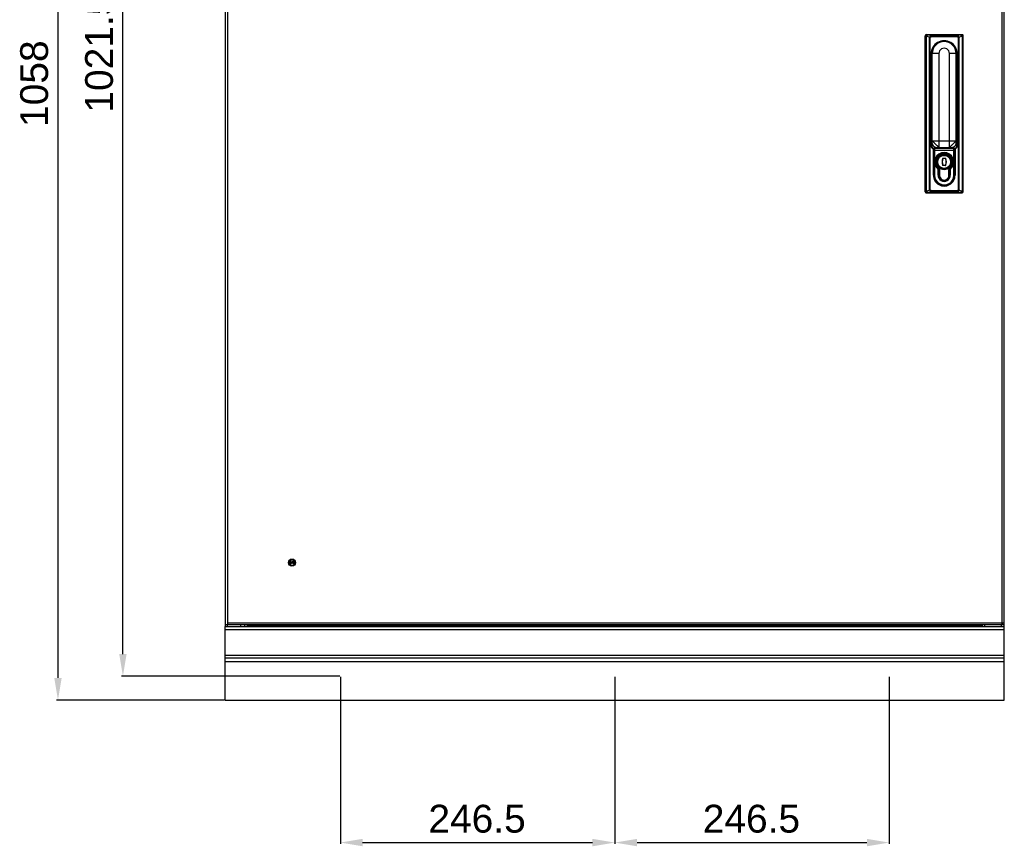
# Model space of a CAD drawing. Header units: millimetres. Extents: x 1117 to 38156, y -1945 to 7303.
# Tile 678 of 831: x 25082 to 25967, y 745 to 1487. Entities that reach past the tile are written whole.
import ezdxf

# ---------------------------------------------------------------- set-up
doc = ezdxf.new("R2010")
doc.units = ezdxf.units.MM
doc.styles.get("Standard").update_dxf_attribs({"font": 'arial.ttf'})
doc.dimstyles.new('ISO-25', dxfattribs={"dimtxt": 2.5, "dimasz": 2.5, "dimexe": 1.25, "dimexo": 0.625, "dimtad": 1, "dimtxsty": 'Standard', "dimcen": 2.5, "dimadec": 0, "dimazin": 0, "dimtfac": 1, "dimtmove": 0, "dimatfit": 3, "dimfxl": 0, "dimarcsym": 0})

# ---------------------------------------------------------------- blocks, each defined once
blk = doc.blocks.new('*D137')
at = {"color": 0, "linetype": 'Continuous', "lineweight": -2}
for p, q in [((25370.54, 896.84), (25370.54, 746.93)), ((25617.04, 896.84), (25617.04, 746.93)), ((25390.54, 748.18), (25597.04, 748.18))]:
    blk.add_line(p, q, dxfattribs=at)
at = {"color": 0, "linetype": 'Continuous'}
for points in [[(25390.54, 751.51), (25390.54, 744.84), (25370.54, 748.18)], [(25597.04, 751.51), (25597.04, 744.84), (25617.04, 748.18)]]:
    blk.add_solid(points, dxfattribs=at)
at = {"layer": 'Defpoints', "color": 0, "linetype": 'Continuous'}
for p in [(25370.54, 897.46), (25617.04, 897.46), (25617.04, 748.18)]:
    blk.add_point(p, dxfattribs=at)
at = {"color": 0, "linetype": 'Continuous', "insert": (25493.34, 782.13), "char_height": 25, "width": 77.1094, "attachment_point": 2, "line_spacing_factor": 0.9}
blk.add_mtext('246.5', dxfattribs=at)
blk = doc.blocks.new('*D138')
at = {"color": 0, "linetype": 'Continuous', "lineweight": -2}
for p, q in [((25617.04, 896.84), (25617.04, 746.93)), ((25863.54, 896.84), (25863.54, 746.93)), ((25637.04, 748.18), (25843.54, 748.18))]:
    blk.add_line(p, q, dxfattribs=at)
at = {"color": 0, "linetype": 'Continuous'}
for points in [[(25637.04, 751.51), (25637.04, 744.84), (25617.04, 748.18)], [(25843.54, 751.51), (25843.54, 744.84), (25863.54, 748.18)]]:
    blk.add_solid(points, dxfattribs=at)
at = {"layer": 'Defpoints', "color": 0, "linetype": 'Continuous'}
for p in [(25617.04, 897.46), (25863.54, 897.46), (25863.54, 748.18)]:
    blk.add_point(p, dxfattribs=at)
at = {"color": 0, "linetype": 'Continuous', "insert": (25739.84, 782.13), "char_height": 25, "width": 77.1094, "attachment_point": 2, "line_spacing_factor": 0.9}
blk.add_mtext('246.5', dxfattribs=at)
blk = doc.blocks.new('*D139')
at = {"color": 0, "linetype": 'Continuous', "lineweight": -2}
for p, q in [((25369.92, 1919.01), (25173.92, 1919.01)), ((25175.17, 917.46), (25175.17, 1899.01)), ((25369.92, 897.46), (25173.92, 897.46))]:
    blk.add_line(p, q, dxfattribs=at)
at = {"color": 0, "linetype": 'Continuous'}
for points in [[(25171.83, 1899.01), (25178.5, 1899.01), (25175.17, 1919.01)], [(25171.83, 917.46), (25178.5, 917.46), (25175.17, 897.46)]]:
    blk.add_solid(points, dxfattribs=at)
at = {"layer": 'Defpoints', "color": 0, "linetype": 'Continuous'}
for p in [(25175.17, 1919.01), (25370.54, 1919.01), (25370.54, 897.46)]:
    blk.add_point(p, dxfattribs=at)
at = {"color": 0, "linetype": 'Continuous', "insert": (25141.21, 1466.61), "char_height": 25, "width": 107.9531, "attachment_point": 2, "rotation": 90, "line_spacing_factor": 0.9}
blk.add_mtext('1021.55', dxfattribs=at)
blk = doc.blocks.new('*D140')
at = {"color": 0, "linetype": 'Continuous', "lineweight": -2}
for p, q in [((25296.42, 1934.01), (25115.57, 1934.01)), ((25116.82, 1914.01), (25116.82, 896.01)), ((25266.42, 876.01), (25115.57, 876.01))]:
    blk.add_line(p, q, dxfattribs=at)
at = {"color": 0, "linetype": 'Continuous'}
for points in [[(25113.49, 1914.01), (25120.16, 1914.01), (25116.82, 1934.01)], [(25113.49, 896.01), (25120.16, 896.01), (25116.82, 876.01)]]:
    blk.add_solid(points, dxfattribs=at)
at = {"layer": 'Defpoints', "color": 0, "linetype": 'Continuous'}
for p in [(25297.04, 1934.01), (25116.82, 876.01), (25267.04, 876.01)]:
    blk.add_point(p, dxfattribs=at)
at = {"color": 0, "linetype": 'Continuous', "insert": (25082.87, 1429.48), "char_height": 25, "width": 61.6875, "attachment_point": 2, "rotation": 90, "line_spacing_factor": 0.9}
blk.add_mtext('1058', dxfattribs=at)

msp = doc.modelspace()

# ---------------------------------------------------------------- linework, layer by layer
at = {"color": 7, "linetype": 'Continuous'}
for p, q in [((25267.045, 1861.51), (25267.045, 943.51)), ((25269.045, 1861.51), (25269.045, 943.51)), ((25965.045, 943.51), (25965.045, 1861.51)), ((25967.045, 943.51), (25967.045, 1861.51)), ((25896.045, 1332.51), (25896.045, 1472.51)), ((25896.045, 1472.311), (25896.694, 1472.311)), ((25896.694, 1472.311), (25896.694, 1332.709)), ((25896.694, 1472.311), (25899.875, 1471.118)), ((25897.045, 1473.51), (25929.045, 1473.51)), ((25898.751, 1473.51), (25898.751, 1473.217)), ((25927.339, 1473.217), (25898.751, 1473.217)), ((25901.189, 1472.303), (25898.751, 1473.217)), ((25899.875, 1333.902), (25899.875, 1471.118)), ((25899.875, 1471.118), (25900.226, 1471.118)), ((25900.226, 1471.118), (25900.226, 1333.902)), ((25901.189, 1472.303), (25901.189, 1471.596)), ((25901.189, 1472.303), (25924.901, 1472.303)), ((25924.901, 1471.596), (25901.189, 1471.596)), ((25927.339, 1473.217), (25924.901, 1472.303)), ((25924.901, 1471.596), (25924.901, 1472.303)), ((25925.864, 1333.902), (25925.864, 1471.118)), ((25926.215, 1471.118), (25925.864, 1471.118)), ((25926.215, 1471.118), (25929.396, 1472.311)), ((25926.215, 1471.118), (25926.215, 1333.902)), ((25927.339, 1473.51), (25927.339, 1473.217)), ((25929.396, 1332.709), (25929.396, 1472.311)), ((25930.045, 1472.311), (25929.396, 1472.311)), ((25930.045, 1332.51), (25930.045, 1472.51)), ((25901.295, 1373.51), (25901.295, 1456.26)), ((25901.795, 1456.26), (25901.295, 1456.26)), ((25901.795, 1456.26), (25901.795, 1373.51)), ((25902.295, 1375.867), (25902.295, 1456.51)), ((25908.295, 1456.51), (25902.295, 1456.51)), ((25908.295, 1456.509), (25908.295, 1372.26)), ((25923.795, 1456.51), (25917.795, 1456.51)), ((25917.795, 1372.26), (25917.795, 1456.51)), ((25923.795, 1375.867), (25923.795, 1456.51)), ((25924.795, 1456.26), (25924.295, 1456.26)), ((25924.295, 1373.51), (25924.295, 1456.26)), ((25924.795, 1456.26), (25924.795, 1373.51)), ((25901.795, 1392.812), (25902.295, 1392.812)), ((25902.295, 1389.94), (25901.795, 1389.94)), ((25923.795, 1392.812), (25924.295, 1392.812)), ((25924.295, 1389.94), (25923.795, 1389.94)), ((25901.795, 1383.037), (25902.295, 1383.037)), ((25923.795, 1383.037), (25924.295, 1383.037)), ((25901.295, 1373.51), (25901.795, 1373.51)), ((25902.295, 1378.26), (25923.795, 1378.26)), ((25903.795, 1371.51), (25922.295, 1371.51)), ((25903.795, 1371.51), (25903.795, 1347.26)), ((25904.395, 1371.51), (25904.395, 1347.26)), ((25905.921, 1372.26), (25920.169, 1372.26)), ((25921.695, 1347.26), (25921.695, 1371.51)), ((25922.295, 1347.26), (25922.295, 1371.51)), ((25924.295, 1373.51), (25924.795, 1373.51)), ((25903.295, 1347.26), (25903.295, 1371.06)), ((25903.895, 1347.26), (25903.895, 1371.01)), ((25922.195, 1369.51), (25903.895, 1369.51)), ((25911.939, 1362.46), (25914.151, 1362.46)), ((25911.939, 1362.46), (25911.939, 1362.26)), ((25914.151, 1362.26), (25914.151, 1362.46)), ((25922.195, 1347.26), (25922.195, 1371.01)), ((25922.795, 1371.06), (25922.795, 1347.26)), ((25907.445, 1353.547), (25907.095, 1353.19)), ((25907.585, 1353.69), (25907.935, 1354.047)), ((25911.559, 1356.336), (25911.749, 1356.398)), ((25914.151, 1362.26), (25911.939, 1362.26)), ((25911.939, 1356.26), (25914.151, 1356.26)), ((25911.939, 1356.26), (25911.939, 1356.06)), ((25914.151, 1356.06), (25911.939, 1356.06)), ((25914.151, 1356.06), (25914.151, 1356.26)), ((25914.531, 1362.184), (25914.341, 1362.122)), ((25918.505, 1353.69), (25918.155, 1354.047)), ((25918.645, 1353.547), (25918.995, 1353.19)), ((25903.295, 1347.26), (25903.795, 1347.26)), ((25903.895, 1347.26), (25904.395, 1347.26)), ((25908.045, 1352.118), (25907.545, 1352.118)), ((25907.545, 1347.26), (25907.545, 1352.118)), ((25907.545, 1347.26), (25908.045, 1347.26)), ((25908.045, 1352.118), (25908.045, 1347.26)), ((25908.745, 1352.118), (25908.245, 1352.118)), ((25908.245, 1347.26), (25908.245, 1352.118)), ((25908.245, 1347.26), (25908.745, 1347.26)), ((25908.745, 1352.118), (25908.745, 1347.26)), ((25917.845, 1352.118), (25917.345, 1352.118)), ((25917.345, 1347.26), (25917.345, 1352.118)), ((25917.345, 1347.26), (25917.845, 1347.26)), ((25917.845, 1352.118), (25917.845, 1347.26)), ((25918.545, 1352.118), (25918.045, 1352.118)), ((25918.045, 1347.26), (25918.045, 1352.118)), ((25918.045, 1347.26), (25918.545, 1347.26)), ((25918.545, 1352.118), (25918.545, 1347.26)), ((25921.695, 1347.26), (25922.195, 1347.26)), ((25922.295, 1347.26), (25922.795, 1347.26)), ((25896.045, 1332.709), (25896.694, 1332.709)), ((25899.875, 1333.902), (25896.694, 1332.709)), ((25897.045, 1331.51), (25929.045, 1331.51)), ((25898.751, 1331.803), (25901.189, 1332.717)), ((25898.751, 1331.803), (25927.339, 1331.803)), ((25898.751, 1331.51), (25898.751, 1331.803)), ((25899.875, 1333.902), (25900.226, 1333.902)), ((25901.189, 1333.424), (25924.901, 1333.424)), ((25901.189, 1333.424), (25901.189, 1332.717)), ((25924.901, 1332.717), (25901.189, 1332.717)), ((25924.901, 1332.717), (25924.901, 1333.424)), ((25924.901, 1332.717), (25927.339, 1331.803)), ((25926.215, 1333.902), (25925.864, 1333.902)), ((25929.396, 1332.709), (25926.215, 1333.902)), ((25927.339, 1331.51), (25927.339, 1331.803)), ((25930.045, 1332.709), (25929.396, 1332.709)), ((25324.845, 1000.146), (25324.767, 999.947)), ((25324.767, 999.788), (25324.767, 999.947)), ((25324.767, 999.788), (25324.845, 999.589)), ((25324.962, 1000.306), (25324.845, 1000.146)), ((25325.157, 1000.425), (25324.962, 1000.306)), ((25324.962, 999.908), (25325.001, 1000.027)), ((25324.962, 999.908), (25324.962, 999.828)), ((25325.001, 999.709), (25324.962, 999.828)), ((25325.001, 1000.027), (25325.079, 1000.146)), ((25325.079, 999.589), (25325.001, 999.709)), ((25325.079, 1000.146), (25325.196, 1000.226)), ((25325.352, 1000.465), (25325.157, 1000.425)), ((25325.196, 1000.226), (25325.352, 1000.266)), ((25325.352, 1000.465), (25325.585, 1000.465)), ((25325.585, 1000.266), (25325.352, 1000.266)), ((25325.78, 1000.425), (25325.585, 1000.465)), ((25325.585, 1000.266), (25325.741, 1000.226)), ((25325.741, 1000.226), (25325.858, 1000.146)), ((25325.897, 999.629), (25325.741, 999.51)), ((25325.975, 1000.306), (25325.78, 1000.425)), ((25325.858, 1000.146), (25325.936, 999.987)), ((25325.897, 999.629), (25326.17, 999.629)), ((25326.17, 999.987), (25325.936, 999.987)), ((25326.092, 1000.146), (25325.975, 1000.306)), ((25326.17, 999.987), (25326.092, 1000.146)), ((25326.17, 999.629), (25326.17, 998.595)), ((25326.482, 998.595), (25326.482, 1000.465)), ((25326.482, 1000.465), (25326.715, 1000.465)), ((25326.715, 1000.465), (25326.715, 998.993)), ((25327.261, 1000.465), (25326.715, 998.993)), ((25326.832, 998.595), (25327.417, 1000.266)), ((25327.261, 1000.465), (25327.572, 1000.465)), ((25327.417, 1000.266), (25328.001, 998.595)), ((25328.118, 998.993), (25327.572, 1000.465)), ((25328.118, 998.993), (25328.118, 1000.465)), ((25328.118, 1000.465), (25328.352, 1000.465)), ((25328.352, 1000.465), (25328.352, 998.595)), ((25324.845, 999.589), (25324.962, 999.43)), ((25324.845, 998.595), (25324.845, 998.794)), ((25324.845, 998.794), (25325.975, 998.794)), ((25326.17, 998.595), (25324.845, 998.595)), ((25324.962, 999.43), (25325.157, 999.311)), ((25325.196, 999.51), (25325.079, 999.589)), ((25325.157, 999.311), (25325.352, 999.271)), ((25325.352, 999.47), (25325.196, 999.51)), ((25325.352, 999.47), (25325.585, 999.47)), ((25325.585, 999.271), (25325.352, 999.271)), ((25325.741, 999.51), (25325.585, 999.47)), ((25325.585, 999.271), (25325.78, 999.311)), ((25325.78, 999.311), (25325.975, 999.43)), ((25325.975, 998.794), (25325.975, 999.43)), ((25326.832, 998.595), (25326.482, 998.595)), ((25328.352, 998.595), (25328.001, 998.595)), ((25267.045, 943.51), (25267.045, 942.01)), ((25965.045, 943.51), (25267.045, 943.51)), ((25267.045, 876.01), (25267.045, 942.01)), ((25267.045, 942.01), (25967.045, 942.01)), ((25267.045, 939.51), (25967.045, 939.51)), ((25269.045, 945.51), (25967.045, 945.51)), ((25269.045, 942.01), (25269.045, 943.51)), ((25281.045, 942.01), (25281.045, 943.51)), ((25284.545, 943.51), (25284.545, 942.01)), ((25287.045, 942.058), (25287.045, 943.51)), ((25947.045, 942.51), (25287.045, 942.51)), ((25947.045, 943.51), (25947.045, 942.058)), ((25949.545, 942.01), (25949.545, 943.51)), ((25964.545, 942.01), (25964.545, 943.51)), ((25965.545, 943.51), (25965.545, 945.51)), ((25967.045, 943.51), (25965.545, 943.51)), ((25967.045, 942.01), (25967.045, 943.51)), ((25967.045, 876.01), (25967.045, 942.01)), ((25267.045, 916.51), (25967.045, 916.51)), ((25267.045, 914.01), (25967.045, 914.01)), ((25967.045, 910.51), (25267.045, 910.51)), ((25267.045, 876.01), (25967.045, 876.01))]:
    msp.add_line(p, q, dxfattribs=at)
for points in [[(25902.295, 1375.867), (25902.393, 1375.026), (25902.669, 1374.231), (25903.101, 1373.555), (25903.678, 1372.995), (25904.372, 1372.583), (25905.181, 1372.331), (25905.921, 1372.26)], [(25920.169, 1372.26), (25920.919, 1372.333), (25921.726, 1372.587), (25922.418, 1373), (25922.993, 1373.559), (25923.425, 1374.24), (25923.7, 1375.036), (25923.795, 1375.867)]]:
    msp.add_lwpolyline(points, dxfattribs=at)
for centre, radius in [((25913.045, 1359.26), 7), ((25913.045, 1359.26), 6.5), ((25913.045, 1359.26), 6.3), ((25913.045, 1359.26), 5.8), ((25327.045, 999.51), 3.2), ((25327.045, 999.51), 2.5)]:
    msp.add_circle(centre, radius, dxfattribs=at)
for centre, radius, start, end in [((25897.045, 1472.51), 1, 89.999995, 180), ((25896.992, 1468.35), 4.342, 93.096576, 95.477987), ((25908.922, 1470.422), 12.373, 169.460873, 171.219142), ((25929.045, 1472.51), 1, 359.999969, 90), ((25926.188, 1472.523), 3.148, 2.955345, 5.352759), ((25917.157, 1470.42), 12.384, 8.781652, 10.538234), ((25913.045, 1456.26), 11.75, 359.999918, 180), ((25913.045, 1456.26), 11.25, 0, 180), ((25913.045, 1456.51), 10.75, 0, 179.999787), ((25913.045, 1456.51), 4.75, 359.998145, 180.008565), ((25903.795, 1373.51), 2.5, 180.004447, 258.462356), ((25903.795, 1373.51), 2, 180, 270), ((25904.395, 1371.01), 0.5, 90, 180.000247), ((25921.695, 1371.01), 0.5, 359.999753, 90), ((25922.295, 1373.51), 2, 270, 0), ((25922.295, 1373.51), 2.5, 281.537602, 359.999993), ((25913.045, 1359.26), 8.5, 314.427004, 225.572996), ((25913.045, 1359.26), 8, 314.427004, 225.572996), ((25913.045, 1359.26), 7.8, 314.427004, 225.572996), ((25913.045, 1359.26), 7.3, 314.427004, 225.572996), ((25911.939, 1362.06), 0.4, 89.978699, 161.871932), ((25914.151, 1362.06), 0.4, 18.1027, 90), ((25906.045, 1352.118), 2, 0, 45.572996), ((25906.045, 1352.118), 2.2, 0, 45.572996), ((25906.045, 1352.118), 2.7, 359.999565, 45.572996), ((25920.545, 1359.26), 9.45, 161.972927, 198.026408), ((25920.545, 1359.26), 9.25, 161.977391, 198.022609), ((25911.939, 1356.46), 0.4, 198.112356, 270), ((25911.939, 1362.06), 0.2, 90, 161.977391), ((25911.939, 1356.46), 0.2, 198.022612, 270), ((25914.151, 1362.06), 0.2, 18.022612, 90), ((25914.151, 1356.46), 0.2, 270, 341.977391), ((25914.151, 1356.46), 0.4, 269.977515, 341.893395), ((25905.545, 1359.26), 9.25, 341.977391, 18.022609), ((25905.545, 1359.26), 9.45, 341.973835, 18.025999), ((25920.045, 1352.118), 2.7, 134.427004, 180.000435), ((25920.045, 1352.118), 2.2, 134.427004, 180), ((25920.045, 1352.118), 2, 134.427004, 180), ((25913.045, 1347.26), 9.75, 180, 0.00029), ((25913.045, 1347.26), 9.25, 180, 0), ((25913.045, 1347.26), 9.15, 180, 0), ((25913.045, 1347.26), 8.65, 179.999673, 0), ((25906.045, 1352.118), 1.5, 359.997837, 45.572996), ((25913.045, 1347.26), 5.5, 180, 0.001144), ((25913.045, 1347.26), 5, 180, 0), ((25913.045, 1347.26), 4.8, 180, 0), ((25913.045, 1347.26), 4.3, 179.998669, 0), ((25920.045, 1352.118), 1.5, 134.427004, 180.002147), ((25897.045, 1332.51), 1, 179.999969, 270), ((25908.933, 1334.6), 12.384, 188.781652, 190.538234), ((25899.902, 1332.497), 3.148, 182.955358, 185.352759), ((25929.045, 1332.51), 1, 270.000029, 0), ((25917.169, 1334.598), 12.373, 349.460581, 351.218847)]:
    msp.add_arc(centre, radius, start, end, dxfattribs=at)
for points, knots in [([(25896.045, 1472.51), (25896.045, 1472.529), (25896.096, 1472.575), (25896.271, 1472.633), (25896.445, 1472.659), (25896.578, 1472.672)], [0, 0, 0, 0, 0.1022097, 0.3026806, 1, 1, 1, 1]), ([(25897.045, 1473.51), (25897.008, 1473.51), (25896.915, 1473.435), (25896.805, 1473.154), (25896.768, 1472.885), (25896.758, 1472.685)], [0, 0, 0, 0, 0.1230202, 0.3413994, 1, 1, 1, 1]), ([(25896.758, 1472.685), (25896.921, 1472.732), (25897.583, 1472.92), (25898.248, 1473.095), (25898.751, 1473.217)], [0, 0, 0, 0, 0.2475817, 1, 1, 1, 1]), ([(25899.875, 1471.118), (25899.899, 1471.273), (25900.01, 1471.578), (25900.439, 1472.046), (25900.889, 1472.231), (25901.189, 1472.303)], [0, 0, 0, 0, 0.2527921, 0.5047237, 1, 1, 1, 1]), ([(25900.226, 1471.118), (25900.226, 1471.203), (25900.303, 1471.388), (25900.566, 1471.522), (25900.866, 1471.585), (25901.08, 1471.596), (25901.189, 1471.596)], [0, 0, 0, 0, 0.2177947, 0.4576125, 0.7221358, 1, 1, 1, 1]), ([(25926.215, 1471.118), (25926.191, 1471.273), (25926.079, 1471.578), (25925.651, 1472.046), (25925.201, 1472.231), (25924.901, 1472.303)], [0, 0, 0, 0, 0.2527996, 0.5047176, 1, 1, 1, 1]), ([(25924.901, 1471.596), (25925.01, 1471.596), (25925.224, 1471.585), (25925.524, 1471.522), (25925.787, 1471.388), (25925.864, 1471.203), (25925.864, 1471.118)], [0, 0, 0, 0, 0.2778907, 0.5424291, 0.7822424, 1, 1, 1, 1]), ([(25927.339, 1473.217), (25927.842, 1473.095), (25928.507, 1472.92), (25929.169, 1472.732), (25929.332, 1472.685)], [0, 0, 0, 0, 0.7524669, 1, 1, 1, 1]), ([(25929.045, 1473.51), (25929.129, 1473.51), (25929.28, 1473.213), (25929.307, 1472.988), (25929.323, 1472.816)], [0, 0, 0, 0, 0.3286901, 1, 1, 1, 1]), ([(25930.045, 1472.51), (25930.045, 1472.535), (25929.967, 1472.589), (25929.739, 1472.651), (25929.505, 1472.676), (25929.332, 1472.685)], [0, 0, 0, 0, 0.101612, 0.3092114, 1, 1, 1, 1]), ([(25902.295, 1378.26), (25902.295, 1378.252), (25902.322, 1378.23), (25902.357, 1378.179), (25902.432, 1378.102), (25902.528, 1377.998), (25902.652, 1377.868), (25902.865, 1377.646), (25903.187, 1377.315), (25903.63, 1376.863), (25904.136, 1376.351), (25904.685, 1375.797), (25905.258, 1375.223), (25905.832, 1374.65), (25906.386, 1374.101), (25906.898, 1373.595), (25907.35, 1373.152), (25907.681, 1372.83), (25907.903, 1372.617), (25908.033, 1372.493), (25908.137, 1372.397), (25908.213, 1372.323), (25908.262, 1372.285), (25908.286, 1372.26), (25908.295, 1372.26)], [0, 0, 0, 0, 0.0029416, 0.0106892, 0.0230626, 0.0399149, 0.0611136, 0.0864715, 0.1486746, 0.2241689, 0.3100922, 0.4032015, 0.4999687, 0.596737, 0.6898482, 0.7757775, 0.8512712, 0.91348, 0.938856, 0.9600818, 0.9769323, 0.989197, 0.9968187, 1, 1, 1, 1]), ([(25902.295, 1375.867), (25902.295, 1375.669), (25902.371, 1375.245), (25902.693, 1374.381), (25903.434, 1373.39), (25904.426, 1372.652), (25905.292, 1372.328), (25905.72, 1372.26), (25905.921, 1372.26)], [0, 0, 0, 0, 0.1076685, 0.2312164, 0.4993579, 0.76734, 0.8905439, 1, 1, 1, 1]), ([(25903.795, 1371.51), (25903.779, 1371.494), (25903.619, 1371.336), (25903.451, 1371.188), (25903.295, 1371.06)], [0, 0, 0, 0, 0.1034376, 1, 1, 1, 1]), ([(25923.795, 1378.26), (25923.795, 1378.252), (25923.768, 1378.23), (25923.733, 1378.179), (25923.658, 1378.102), (25923.562, 1377.998), (25923.438, 1377.868), (25923.225, 1377.646), (25922.903, 1377.315), (25922.46, 1376.863), (25921.954, 1376.351), (25921.405, 1375.797), (25920.832, 1375.223), (25920.258, 1374.65), (25919.704, 1374.101), (25919.191, 1373.595), (25918.74, 1373.152), (25918.409, 1372.83), (25918.187, 1372.617), (25918.057, 1372.493), (25917.953, 1372.397), (25917.877, 1372.323), (25917.828, 1372.285), (25917.804, 1372.26), (25917.795, 1372.26)], [0, 0, 0, 0, 0.0029415, 0.0106892, 0.0230631, 0.0399159, 0.0611145, 0.0864726, 0.1486761, 0.2241754, 0.310104, 0.4032156, 0.4999858, 0.5967524, 0.6898586, 0.7757845, 0.8512754, 0.913482, 0.9388575, 0.9600833, 0.9769334, 0.9891962, 0.9968171, 1, 1, 1, 1]), ([(25920.169, 1372.26), (25920.37, 1372.26), (25920.797, 1372.329), (25921.664, 1372.651), (25922.463, 1373.245), (25923.105, 1373.997), (25923.488, 1374.616), (25923.717, 1375.246), (25923.795, 1375.67), (25923.795, 1375.867)], [0, 0, 0, 0, 0.1092557, 0.2324365, 0.5001773, 0.6372556, 0.7688248, 0.8928543, 1, 1, 1, 1]), ([(25922.295, 1371.51), (25922.311, 1371.494), (25922.471, 1371.336), (25922.639, 1371.188), (25922.795, 1371.06)], [0, 0, 0, 0, 0.1034443, 1, 1, 1, 1]), ([(25911.749, 1362.122), (25911.75, 1362.127), (25911.717, 1362.126), (25911.691, 1362.145), (25911.626, 1362.161), (25911.583, 1362.177), (25911.559, 1362.185)], [0, 0, 0, 0, 0.0763098, 0.2928065, 0.6178098, 1, 1, 1, 1]), ([(25914.341, 1356.398), (25914.34, 1356.393), (25914.373, 1356.394), (25914.399, 1356.375), (25914.464, 1356.359), (25914.507, 1356.343), (25914.531, 1356.335)], [0, 0, 0, 0, 0.0763124, 0.2928081, 0.6178104, 1, 1, 1, 1]), ([(25896.045, 1332.51), (25896.045, 1332.484), (25896.124, 1332.431), (25896.351, 1332.369), (25896.585, 1332.344), (25896.758, 1332.335)], [0, 0, 0, 0, 0.1017655, 0.3096818, 1, 1, 1, 1]), ([(25898.751, 1331.803), (25898.248, 1331.925), (25897.583, 1332.1), (25896.921, 1332.288), (25896.758, 1332.335)], [0, 0, 0, 0, 0.7524669, 1, 1, 1, 1]), ([(25897.045, 1331.51), (25896.961, 1331.51), (25896.81, 1331.807), (25896.783, 1332.032), (25896.767, 1332.203)], [0, 0, 0, 0, 0.3286893, 1, 1, 1, 1]), ([(25899.875, 1333.902), (25899.899, 1333.746), (25900.011, 1333.442), (25900.439, 1332.974), (25900.889, 1332.789), (25901.189, 1332.717)], [0, 0, 0, 0, 0.2527996, 0.5047176, 1, 1, 1, 1]), ([(25901.189, 1333.424), (25901.08, 1333.424), (25900.866, 1333.435), (25900.566, 1333.498), (25900.303, 1333.632), (25900.226, 1333.817), (25900.226, 1333.902)], [0, 0, 0, 0, 0.2778907, 0.5424291, 0.7822424, 1, 1, 1, 1]), ([(25926.215, 1333.902), (25926.191, 1333.746), (25926.079, 1333.442), (25925.651, 1332.974), (25925.201, 1332.789), (25924.901, 1332.717)], [0, 0, 0, 0, 0.2527921, 0.5047237, 1, 1, 1, 1]), ([(25925.864, 1333.902), (25925.864, 1333.817), (25925.787, 1333.632), (25925.524, 1333.498), (25925.224, 1333.435), (25925.01, 1333.424), (25924.901, 1333.424)], [0, 0, 0, 0, 0.2177947, 0.4576125, 0.7221358, 1, 1, 1, 1]), ([(25929.332, 1332.335), (25929.169, 1332.288), (25928.507, 1332.1), (25927.842, 1331.925), (25927.339, 1331.803)], [0, 0, 0, 0, 0.2475819, 1, 1, 1, 1]), ([(25929.258, 1331.825), (25929.235, 1331.742), (25929.2, 1331.619), (25929.09, 1331.51), (25929.045, 1331.51)], [0, 0, 0, 0, 0.6540505, 1, 1, 1, 1]), ([(25929.332, 1332.335), (25929.33, 1332.29), (25929.317, 1332.119), (25929.291, 1331.948), (25929.258, 1331.825)], [0, 0, 0, 0, 0.2592222, 1, 1, 1, 1]), ([(25929.332, 1332.335), (25929.428, 1332.34), (25929.6, 1332.353), (25929.826, 1332.393), (25929.967, 1332.43), (25930.045, 1332.484), (25930.045, 1332.51)], [0, 0, 0, 0, 0.3823313, 0.6905369, 0.8978553, 1, 1, 1, 1])]:
    msp.add_open_spline(points, degree=3, knots=knots, dxfattribs=at)

# ---------------------------------------------------------------- dimensions: what is measured, and where the dimension line sits
at = {"linetype": 'Continuous'}
for base, p1, p2, angle, picture, middle in [((25116.824, 876.01), (25297.045, 1934.01), (25267.045, 876.01), 270, '*D140', (25116.824, 1429.481)), ((25175.168, 1919.01), (25370.545, 897.46), (25370.545, 1919.01), 90, '*D139', (25175.168, 1466.613))]:
    dim = msp.add_linear_dim(base=base, p1=p1, p2=p2, angle=angle, dimstyle='ISO-25', override={"dimtxt": 25, "dimasz": 20, "dimdsep": 46}, dxfattribs=at)
    dim.commit()
    dim.dimension.update_dxf_attribs({"geometry": picture, "text_midpoint": middle, "dimtype": 160})
for base, p1, p2, picture, middle in [((25617.045, 748.176), (25370.545, 897.46), (25617.045, 897.46), '*D137', (25493.344, 748.176)), ((25863.545, 748.176), (25617.045, 897.46), (25863.545, 897.46), '*D138', (25739.844, 748.176))]:
    dim = msp.add_linear_dim(base=base, p1=p1, p2=p2, dimstyle='ISO-25', override={"dimtxt": 25, "dimasz": 20, "dimdsep": 46}, dxfattribs=at)
    dim.commit()
    dim.dimension.update_dxf_attribs({"geometry": picture, "text_midpoint": middle, "dimtype": 160})

doc.saveas('drawing.dxf')
